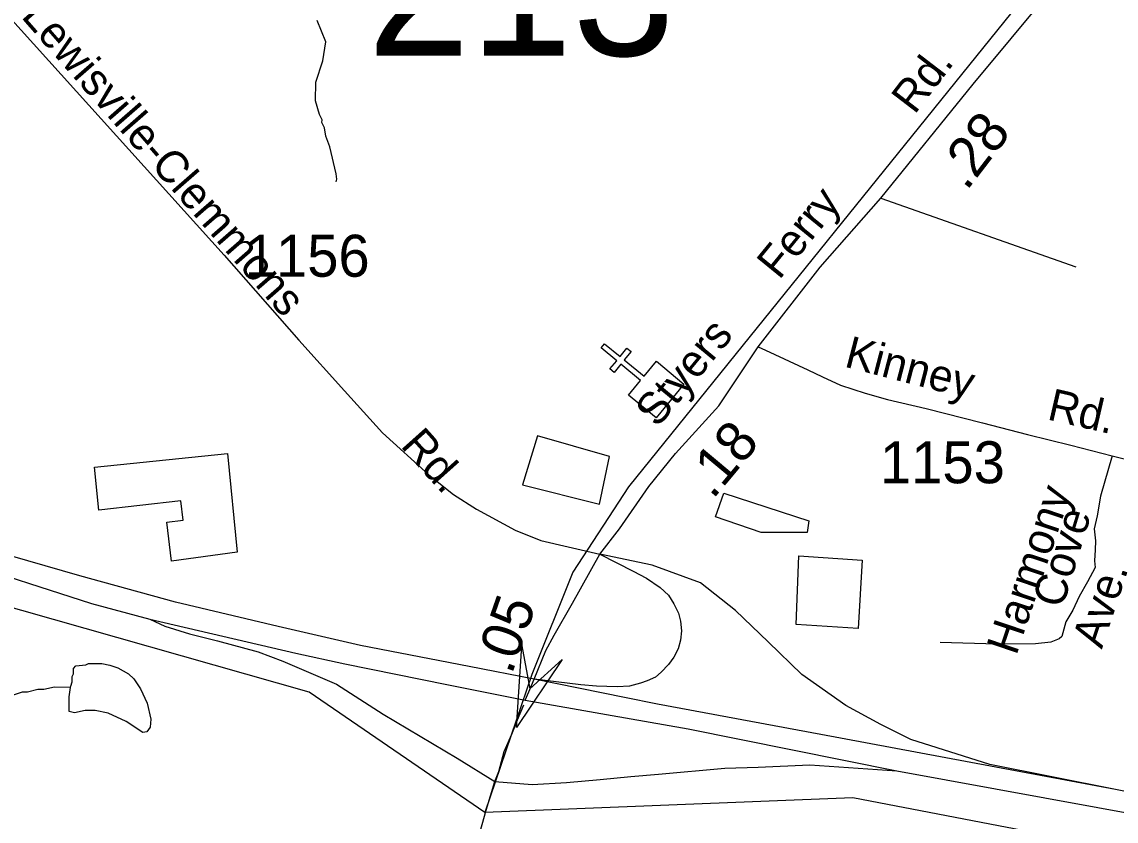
# Model space of a CAD drawing. Extents: x 1547597 to 1699558, y 810033 to 920809.
# Drawn here: x 1588035 to 1591291, y 849437 to 851817 of the extents above; entities that cross this region are included whole.
import ezdxf

# ---------------------------------------------------------------- set-up
doc = ezdxf.new("R2010")
doc.units = 0
for name, color, linetype in [('Exist Boundary Political City Limit New', 7, 'Continuous'), ('Exist Cultural Church CELL', 7, 'Continuous'), ('Exist Cultural Warehouse Building Footprint', 7, 'Continuous'), ('Exist Hydrographic Misc Water Feature', 7, 'Continuous'), ('Exist Road Non-System Type 51', 7, 'Continuous'), ('Exist Road Non-System Type 51 Label', 7, 'Continuous'), ('Exist Road Primary US Divided Attributed', 7, 'Continuous'), ('Exist Road Primary US Ramp 1 Lane  Attributed', 7, 'Continuous'), ('Exist Road Secondary Mileage Hundredths English Label', 7, 'Continuous'), ('Exist Road Secondary Structure Standard Bridge Attributed CELL', 7, 'Continuous'), ('Exist Road Secondary Structure Standard Bridge Number Label', 7, 'Continuous'), ('Exist Road Secondary Type 51 Attributed', 7, 'Continuous'), ('Exist Road Secondary Type 51 Label', 7, 'Continuous'), ('Exist Road Secondary Type 51 Number Label', 7, 'Continuous'), ('Map Preparation Boundary City Limit Buffer Line', 7, 'Continuous')]:
    doc.layers.add(name, color=color, linetype=linetype)

msp = doc.modelspace()

# ---------------------------------------------------------------- linework, layer by layer
at = {"layer": 'Exist Boundary Political City Limit New'}
for points in [[(1591165.7, 852046.7), (1591043.6, 851924.4), (1589840.1, 850431.7), (1589674.4, 850178.5), (1589552.3, 849872.9), (1589412.8, 849462.6)], [(1589412.8, 849462.6), (1588889.5, 849820.6), (1587938.9, 850091.2), (1587938.9, 850012.6), (1587450.6, 850187.2), (1587459.3, 850239.6), (1586630.8, 850562.6), (1586285.3, 850744.6)], [(1589412.8, 849462.6), (1588889.5, 849820.6), (1587938.9, 850091.2), (1587938.9, 850012.6), (1587450.6, 850187.2), (1587459.3, 850239.6), (1586630.8, 850562.6), (1586285.3, 850744.6)], [(1589412.8, 849462.6), (1588889.5, 849820.6), (1587938.9, 850091.2), (1587938.9, 850012.6), (1587450.6, 850187.2), (1587459.3, 850239.6), (1586630.8, 850562.6), (1586285.3, 850744.6)], [(1596904.9, 847270.3), (1596284, 847806.6), (1595748.2, 848233.1), (1595309.9, 848452.5), (1594414.4, 848690.8), (1593223.6, 848983.5), (1590507.7, 849506.1), (1589412.8, 849462.6)]]:
    msp.add_lwpolyline(points, dxfattribs=at)
at = {"layer": 'Exist Cultural Church CELL'}
msp.add_lwpolyline([(1589840.1, 850705.3), (1589876.2, 850749.3), (1589817.4, 850797.7), (1589797.1, 850773), (1589784.7, 850783.1), (1589805.1, 850807.8), (1589758.6, 850846.1), (1589768.8, 850858.4), (1589815.3, 850820.2), (1589835.6, 850844.9), (1589847.9, 850834.8), (1589827.6, 850810.1), (1589886.4, 850761.7), (1589923.1, 850806.1), (1590005.3, 850738.4), (1589922.2, 850637.6)], close=True, dxfattribs=at)
at = {"layer": 'Exist Cultural Warehouse Building Footprint'}
for points in [[(1589783.2, 850522.2), (1589569.6, 850584.4), (1589524.9, 850437.7), (1589753.4, 850380.6)], [(1588250.9, 850490.5), (1588646.2, 850531.1), (1588675.7, 850237.2), (1588479.9, 850211.3), (1588466.2, 850327.3), (1588515, 850333.3), (1588507.6, 850390.6), (1588263.8, 850362.9)], [(1590123.5, 850412.9), (1590376.8, 850330.9), (1590371.8, 850296.1), (1590235.2, 850296.1), (1590098.6, 850343.3)], [(1590535.7, 850214), (1590523.3, 850010.2), (1590339.5, 850022.6), (1590347, 850226.5)]]:
    msp.add_lwpolyline(points, close=True, dxfattribs=at)
at = {"layer": 'Exist Hydrographic Misc Water Feature'}
for points in [[(1588969.6, 851340.5), (1588971.8, 851348.5), (1588969.9, 851364.5), (1588950.8, 851444.7), (1588939.3, 851476.8), (1588935.6, 851500.9), (1588927.8, 851517), (1588927.9, 851525), (1588920, 851541.1), (1588908.5, 851581.2), (1588909.2, 851637.2), (1588929.9, 851700.8), (1588939, 851757.8), (1588913.3, 851820.8)], [(1588179.5, 849835.1), (1588180, 849839.1), (1588184.2, 849851.1), (1588184.3, 849867.1), (1588188.4, 849875), (1588188.6, 849891), (1588194.7, 849898.9), (1588224.8, 849902.5), (1588232.8, 849906.4), (1588272.7, 849905.9), (1588296.7, 849901.6), (1588320.6, 849893.3), (1588352.4, 849875), (1588368.2, 849860.8), (1588387.9, 849830.5), (1588407.4, 849788.3), (1588418.7, 849740.1), (1588416.5, 849716.2), (1588406.3, 849702.4), (1588394.2, 849700.5), (1588344.7, 849733.1), (1588291, 849757.8), (1588253.1, 849766.2), (1588223.1, 849766.6), (1588191, 849759), (1588175, 849763.2), (1588175.5, 849807.2), (1588179.5, 849835.1)], [(1588179.5, 849835.1), (1588132, 849835.7), (1588099.9, 849828.2), (1588081.8, 849828.4), (1588051.8, 849820.7), (1588035.8, 849820.9), (1588011.7, 849813.2), (1587979.6, 849809.7), (1587933.5, 849796.2), (1587883.2, 849772.9), (1587820.7, 849727.7), (1587780.3, 849688.2), (1587660.6, 849546.6)]]:
    msp.add_lwpolyline(points, dxfattribs=at)
at = {"layer": 'Exist Road Non-System Type 51'}
msp.add_line((1590591.1, 851291.6), (1591171.7, 851087.2), dxfattribs=at)
msp.add_lwpolyline([(1591279.6, 850524.1), (1591244.9, 850404.1), (1591234.8, 850346.2), (1591226.1, 850307.2), (1591230.5, 850271.1), (1591229, 850245), (1591227.6, 850211.8), (1591229, 850191.5), (1591205.9, 850149.6), (1591181.4, 850105.2), (1591162.7, 850064.7), (1591141.3, 850029.7), (1591129.4, 849986.7), (1591122.2, 849979.4), (1591097.6, 849969.3), (1591051.3, 849964.4), (1590937.3, 849963.9), (1590767.3, 849968.6)], dxfattribs=at)
at = {"layer": 'Exist Road Primary US Divided Attributed'}
for points in [[(1588492.1, 850088.7), (1588207.1, 850167.1), (1588000.4, 850227), (1587768.7, 850301.9), (1587459.6, 850406.3), (1587208.7, 850500.7), (1586960.7, 850601.5), (1586746.3, 850694.7), (1586494.2, 850808.5), (1586209, 850947.1), (1586056.3, 851027.9), (1585682.1, 851227.8), (1585447.1, 851356.4), (1585152.8, 851515.6), (1584974.1, 851611.8)], [(1584967.6, 851548.7), (1585160.4, 851442.5), (1585409.3, 851309.2), (1585719.2, 851140), (1585983.7, 850997.2), (1586217.3, 850875.7), (1586473.5, 850753.1), (1586714.8, 850642.8), (1586968.9, 850533.7), (1587197.5, 850442.3), (1587428.4, 850353.2), (1587668.7, 850273), (1587834.7, 850215.8), (1588241.9, 850085.2), (1588415.6, 850037.7)], [(1589559.2, 849859.5), (1589365.9, 849896.9), (1589042.4, 849959.7), (1588797.6, 850016.2), (1588492.1, 850088.7)], [(1588415.6, 850037.7), (1588849.7, 849936.8), (1588995.9, 849905.6), (1589299.7, 849843.7), (1589532.3, 849796.5)], [(1591290.1, 849531.1), (1590412.4, 849694.9), (1589926.1, 849784.7), (1589828.3, 849804.5), (1589559.2, 849859.5)], [(1589532.3, 849796.5), (1589775, 849753.9), (1590017.4, 849711.6), (1590638.9, 849586.4)], [(1590638.9, 849586.4), (1591678, 849396.8), (1592254.3, 849294.4), (1593119.7, 849084.6), (1593824, 848941.9), (1594286.9, 848867.3), (1594656.2, 848811), (1595128.1, 848723.1), (1595435.7, 848659.4), (1595944.6, 848547.4), (1596390, 848470.5), (1596495.3, 848448.6)], [(1596506.7, 848509.8), (1596372.9, 848534), (1596223.7, 848560.3), (1595962.3, 848607.8), (1595714.7, 848662.1), (1595389.3, 848736.9), (1595059.2, 848790.9), (1594838.5, 848830.9), (1594539.5, 848885.9), (1594246.7, 848937.3), (1593923.6, 848997.9), (1593737.1, 849034), (1592992.5, 849174.6), (1592262.7, 849338.8), (1591688, 849449.1), (1591290.1, 849531.1)]]:
    msp.add_lwpolyline(points, dxfattribs=at)
at = {"layer": 'Exist Road Primary US Ramp 1 Lane  Attributed'}
for points in [[(1589754.4, 850232), (1589853.9, 850180.7), (1589893.7, 850160.2), (1589934.8, 850132.4), (1589958.9, 850109.5), (1589974.6, 850084.1), (1589989.1, 850056.3), (1589995.2, 850032.2), (1589997.6, 850003.2), (1589995.2, 849975.4), (1589987.9, 849950), (1589974.6, 849924.7), (1589958.9, 849902.9), (1589937.2, 849880), (1589920.3, 849865.5), (1589896.1, 849854.6), (1589875.6, 849847.4), (1589843, 849838.9), (1589806.8, 849836.5), (1589745.2, 849838.9), (1589698.1, 849842.6), (1589559.2, 849859.5)], [(1591290.1, 849531.1), (1590915.7, 849605.4), (1590680.8, 849680), (1590591.4, 849724.7), (1590487, 849780.6), (1590356.5, 849873.8), (1590255.9, 849970.8), (1590158.9, 850063.9), (1590054.6, 850146), (1589910.7, 850198.7), (1589754.4, 850232)], [(1588415.6, 850037.7), (1588459.9, 850017.1), (1588533, 849994.1), (1588617, 849974), (1588737.9, 849940.4), (1588811.6, 849912.7), (1588971.2, 849844.3), (1589110.4, 849755.2), (1589329.7, 849623.9), (1589442, 849555.1)], [(1589442, 849555.1), (1589553.1, 849545.4), (1589655.8, 849551.5), (1589755.4, 849560.2), (1589846.6, 849570), (1589929.6, 849576.5), (1590126.5, 849594.4), (1590225.7, 849597.7), (1590380.3, 849604.2), (1590638.9, 849586.4)]]:
    msp.add_lwpolyline(points, dxfattribs=at)
at = {"layer": 'Exist Road Secondary Structure Standard Bridge Attributed CELL'}
msp.add_lwpolyline([(1589642.6, 849917.6), (1589506.7, 849715.2), (1589523.1, 849958.4), (1589546.1, 849830.5)], close=True, dxfattribs=at)
at = {"layer": 'Exist Road Secondary Type 51 Attributed'}
for points in [[(1590226.4, 850849.4), (1590410.9, 851086.8), (1590591.1, 851291.6), (1590865.6, 851631.1), (1591092.3, 851904.1), (1591200, 852023.5), (1591275.8, 852086.4)], [(1587830.2, 852016.4), (1588637, 851121.9), (1588859.4, 850868.5), (1588995.2, 850718.4), (1589107.6, 850592.7), (1589246, 850467.5), (1589319, 850409.1), (1589387.7, 850365.4), (1589502.5, 850303.4), (1589579.6, 850272.1), (1589754.4, 850232)], [(1589754.4, 850232), (1589813.6, 850307.3), (1589900.6, 850433.1), (1589980.4, 850531), (1590109.3, 850672.9), (1590226.4, 850849.4)], [(1590226.4, 850849.4), (1590247.5, 850839), (1590373.9, 850780.1), (1590417.5, 850759.4), (1590471.3, 850734.7), (1590545, 850711.6), (1590610.7, 850692.6), (1590726.4, 850665.1), (1590893.8, 850622.5), (1591027.4, 850588.5), (1591156.8, 850555.9), (1591279.6, 850524.1), (1591452.6, 850482.1)], [(1589559.2, 849859.5), (1589594.2, 849945.2), (1589618.9, 849990.6), (1589673.2, 850086.2), (1589754.4, 850232)], [(1589532.3, 849796.5), (1589543.5, 849822), (1589559.2, 849859.5)], [(1589442, 849555.1), (1589454.6, 849584.8), (1589470.3, 849644), (1589492.7, 849695.2), (1589509.7, 849738.7), (1589529, 849782.9)], [(1589234.4, 848450.1), (1589246.9, 848594.7), (1589274.9, 848836.3), (1589283.4, 848916.3), (1589293.6, 848977.5), (1589308.9, 849074.5), (1589326.1, 849156.5), (1589355.1, 849266.5), (1589392.5, 849383.6), (1589416.7, 849469.4), (1589442, 849555.1)]]:
    msp.add_lwpolyline(points, dxfattribs=at)
at = {"layer": 'Map Preparation Boundary City Limit Buffer Line'}
for points in [[(1591165.7, 852046.7), (1591043.6, 851924.4), (1589840.1, 850431.7), (1589674.4, 850178.5), (1589552.3, 849872.9), (1589412.8, 849462.6)], [(1589412.8, 849462.6), (1588889.5, 849820.6), (1587938.9, 850091.2), (1587938.9, 850012.6), (1587450.6, 850187.2), (1587459.3, 850239.6), (1586630.8, 850562.6), (1586285.3, 850744.6)], [(1589412.8, 849462.6), (1588889.5, 849820.6), (1587938.9, 850091.2), (1587938.9, 850012.6), (1587450.6, 850187.2), (1587459.3, 850239.6), (1586630.8, 850562.6), (1586285.3, 850744.6)], [(1589412.8, 849462.6), (1588889.5, 849820.6), (1587938.9, 850091.2), (1587938.9, 850012.6), (1587450.6, 850187.2), (1587459.3, 850239.6), (1586630.8, 850562.6), (1586285.3, 850744.6)], [(1596904.9, 847270.3), (1596284, 847806.6), (1595748.2, 848233.1), (1595309.9, 848452.5), (1594414.4, 848690.8), (1593223.6, 848983.5), (1590507.7, 849506.1), (1589412.8, 849462.6)]]:
    msp.add_lwpolyline(points, dxfattribs=at)

# ---------------------------------------------------------------- texts
at = {"layer": 'Exist Road Non-System Type 51 Label'}
for s, rotation, p in [('Harmony', 71.4085, (1590994.2, 849927.7)), ('Cove', 73.029, (1591131.5, 850067.3)), ('Ave.', 71.7839, (1591249, 849947.2))]:
    msp.add_text(s, height=95, rotation=rotation, dxfattribs=at).set_placement(p)
at = {"layer": 'Exist Road Secondary Mileage Hundredths English Label'}
for s, rotation, p in [('.28', 52.5224, (1590846.2, 851311.1)), ('.18', 50.0939, (1590090.8, 850392.5)), ('.05', 70.693, (1589492.4, 849870.6))]:
    msp.add_text(s, height=120, rotation=rotation, dxfattribs=at).set_placement(p)
at = {"layer": 'Exist Road Secondary Structure Standard Bridge Number Label'}
msp.add_text('213', height=410.1, dxfattribs=at).set_placement((1589063.2, 851716))
at = {"layer": 'Exist Road Secondary Type 51 Label'}
for s, rotation, p in [('Lewisville-Clemmons', 311.1039, (1588029.9, 851831.9)), ('Rd.', 52.5224, (1590691.4, 851538.4)), ('Ferry', 50.8039, (1590288.6, 851046.1)), ('Styers', 50.4078, (1589925.8, 850605.5)), ('Kinney', 345.4458, (1590479.4, 850790.7)), ('Rd.', 347.0316, (1591083.2, 850633.5)), ('Rd.', 311.8035, (1589159, 850553.4))]:
    msp.add_text(s, height=95, rotation=rotation, dxfattribs=at).set_placement(p)
at = {"layer": 'Exist Road Secondary Type 51 Number Label'}
for s, p in [('1156', (1588697.9, 851057.8)), ('1153', (1590588.5, 850442.8))]:
    msp.add_text(s, height=125, dxfattribs=at).set_placement(p)

doc.saveas('drawing.dxf')
